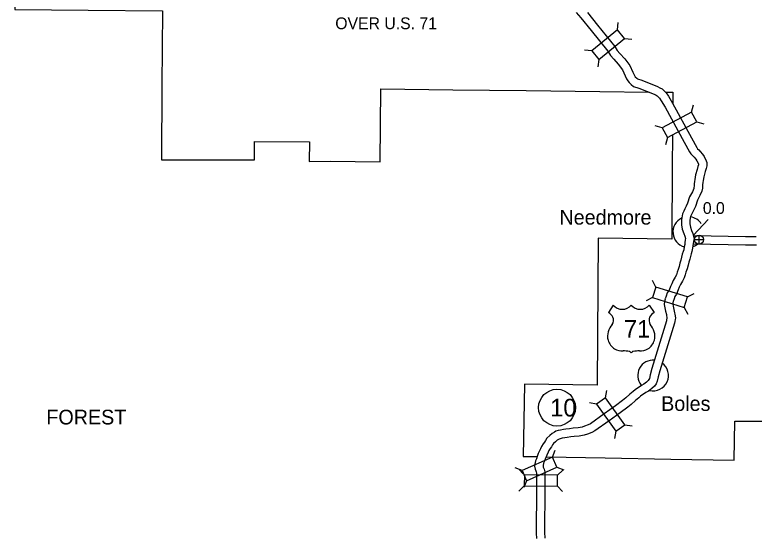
# Model space of a CAD drawing. Extents: x -939622 to -934245, y 1383184 to 1385301.
# Drawn here: x -936340.7 to -936261.2, y 1384238.5 to 1384294.8 of the extents above; entities that cross this region are included whole.
import ezdxf

# ---------------------------------------------------------------- set-up
doc = ezdxf.new("R2010")
doc.units = 0
for name, color, linetype in [('Level 10', 7, 'Continuous'), ('Level 15', 7, 'Continuous'), ('Level 20', 7, 'Continuous'), ('Level 22', 7, 'Continuous'), ('Level 24', 7, 'Continuous'), ('Level 25', 7, 'Continuous'), ('Level 26', 7, 'Continuous'), ('Level 27', 7, 'Continuous'), ('Level 8', 7, 'Continuous')]:
    doc.layers.add(name, color=color, linetype=linetype)

msp = doc.modelspace()

# ---------------------------------------------------------------- linework, layer by layer
at = {"layer": 'Level 10'}
for points in [[(-936267.7, 1384271.066), (-936262.121, 1384270.959), (-936260.992, 1384270.958)], [(-936267.745, 1384270.167), (-936262.131, 1384270.059), (-936260.961, 1384270.058)]]:
    msp.add_lwpolyline(points, dxfattribs=at)
at = {"layer": 'Level 15'}
for points in [[(-936280.324, 1384295.022), (-936279.81, 1384294.451), (-936278.724, 1384293.097), (-936276.924, 1384290.886), (-936276.657, 1384290.425), (-936276.294, 1384290.035), (-936275.81, 1384289.479), (-936275.355, 1384288.869), (-936275.066, 1384288.246), (-936274.907, 1384287.905), (-936274.788, 1384287.697), (-936274.649, 1384287.52), (-936274.407, 1384287.285), (-936274.153, 1384287.098), (-936273.58, 1384286.901), (-936271.939, 1384286.243), (-936271.746, 1384286.156), (-936271.632, 1384286.088), (-936271.517, 1384285.988), (-936271.376, 1384285.839), (-936271.182, 1384285.556), (-936270.77, 1384284.85), (-936268.727, 1384281.107), (-936268.138, 1384280.075), (-936267.997, 1384279.843), (-936267.809, 1384279.642), (-936267.664, 1384279.498), (-936267.471, 1384279.267), (-936267.36, 1384279.104), (-936267.194, 1384278.772), (-936267.194, 1384278.771), (-936267.192, 1384278.676), (-936267.242, 1384278.496), (-936267.327, 1384278.173), (-936267.502, 1384277.572), (-936267.588, 1384277.084), (-936267.608, 1384276.878), (-936267.664, 1384276.605), (-936267.664, 1384276.371), (-936267.668, 1384276.233), (-936267.692, 1384276.099), (-936267.841, 1384275.767), (-936268.141, 1384275.222), (-936268.348, 1384274.528), (-936268.505, 1384274.213), (-936268.638, 1384273.94), (-936268.771, 1384273.665), (-936268.919, 1384273.4), (-936269.028, 1384272.764), (-936269.022, 1384272.414), (-936269.007, 1384272.219), (-936268.923, 1384271.748), (-936268.771, 1384271.267), (-936268.646, 1384270.996), (-936268.586, 1384270.725), (-936268.613, 1384270.584), (-936268.653, 1384270.285), (-936268.67, 1384270.104), (-936268.707, 1384269.848), (-936268.776, 1384269.527), (-936268.82, 1384269.343), (-936268.923, 1384269.064), (-936268.999, 1384268.735), (-936269.078, 1384268.419), (-936269.177, 1384268.081), (-936269.254, 1384267.741), (-936269.383, 1384267.391), (-936269.463, 1384267.11), (-936269.555, 1384266.851), (-936269.696, 1384266.567), (-936269.902, 1384266.216), (-936270.064, 1384265.868), (-936270.2, 1384265.562), (-936270.338, 1384265.202), (-936270.552, 1384264.905), (-936270.668, 1384264.532), (-936270.766, 1384264.252)], [(-936279.125, 1384295.035), (-936278.024, 1384293.663), (-936276.182, 1384291.399), (-936275.929, 1384290.964), (-936275.625, 1384290.637), (-936275.109, 1384290.044), (-936274.577, 1384289.332), (-936274.25, 1384288.625), (-936274.107, 1384288.32), (-936274.039, 1384288.201), (-936273.979, 1384288.123), (-936273.825, 1384287.974), (-936273.73, 1384287.904), (-936273.266, 1384287.745), (-936271.586, 1384287.071), (-936271.327, 1384286.954), (-936271.103, 1384286.82), (-936270.893, 1384286.638), (-936270.673, 1384286.405), (-936270.422, 1384286.038), (-936269.987, 1384285.292), (-936267.941, 1384281.546), (-936267.362, 1384280.532), (-936267.276, 1384280.389), (-936267.163, 1384280.268), (-936267, 1384280.107), (-936266.752, 1384279.81), (-936266.582, 1384279.561), (-936266.352, 1384279.1), (-936266.295, 1384278.903), (-936266.291, 1384278.559), (-936266.374, 1384278.261), (-936266.46, 1384277.932), (-936266.625, 1384277.367), (-936266.696, 1384276.962), (-936266.717, 1384276.743), (-936266.764, 1384276.514), (-936266.764, 1384276.357), (-936266.771, 1384276.141), (-936266.825, 1384275.832), (-936267.035, 1384275.365), (-936267.306, 1384274.872), (-936267.508, 1384274.198), (-936267.697, 1384273.815), (-936267.829, 1384273.546), (-936267.973, 1384273.248), (-936268.058, 1384273.096), (-936268.126, 1384272.696), (-936268.123, 1384272.457), (-936268.113, 1384272.334), (-936268.047, 1384271.963), (-936267.93, 1384271.593), (-936267.788, 1384271.284), (-936267.667, 1384270.737), (-936267.725, 1384270.44), (-936267.759, 1384270.182), (-936267.776, 1384269.997), (-936267.82, 1384269.69), (-936267.898, 1384269.328), (-936267.957, 1384269.082), (-936268.059, 1384268.806), (-936268.124, 1384268.524), (-936268.209, 1384268.182), (-936268.305, 1384267.856), (-936268.389, 1384267.484), (-936268.527, 1384267.111), (-936268.605, 1384266.836), (-936268.725, 1384266.498), (-936268.904, 1384266.138), (-936269.104, 1384265.798), (-936269.244, 1384265.496), (-936269.368, 1384265.217), (-936269.54, 1384264.771), (-936269.736, 1384264.498), (-936269.814, 1384264.249), (-936269.916, 1384263.956)], [(-936270.778, 1384264.213), (-936270.841, 1384263.959), (-936270.863, 1384263.631), (-936270.786, 1384263.272), (-936270.718, 1384262.924), (-936270.631, 1384262.579), (-936270.615, 1384262.443), (-936270.572, 1384262.282), (-936270.571, 1384262.238), (-936270.584, 1384262.161), (-936270.608, 1384262.005), (-936270.638, 1384261.883), (-936272.191, 1384256.76), (-936272.382, 1384256.076), (-936272.466, 1384255.694), (-936272.52, 1384255.583), (-936272.602, 1384255.465), (-936272.77, 1384255.306), (-936272.91, 1384255.202), (-936273.054, 1384255.097), (-936273.323, 1384254.952), (-936273.98, 1384254.485), (-936274.197, 1384254.296), (-936274.552, 1384253.989), (-936274.984, 1384253.596), (-936275.335, 1384253.339), (-936276.12, 1384252.733), (-936277.317, 1384251.881), (-936278.784, 1384250.829), (-936279.034, 1384250.696), (-936279.421, 1384250.551), (-936279.702, 1384250.46), (-936280.097, 1384250.387), (-936280.638, 1384250.359), (-936281.046, 1384250.291), (-936281.431, 1384250.234), (-936281.681, 1384250.195), (-936282.014, 1384250.14), (-936282.269, 1384250.082), (-936282.525, 1384250.017), (-936282.658, 1384249.933), (-936282.898, 1384249.776), (-936283.152, 1384249.576), (-936283.465, 1384249.285), (-936283.617, 1384249.026), (-936283.729, 1384248.861), (-936283.862, 1384248.662), (-936284.052, 1384248.39), (-936284.172, 1384248.134), (-936284.296, 1384247.837), (-936284.397, 1384247.638), (-936284.512, 1384247.315), (-936284.598, 1384247.049), (-936284.686, 1384246.845), (-936284.758, 1384246.477), (-936284.789, 1384246.278), (-936284.747, 1384245.927), (-936284.676, 1384245.767), (-936284.641, 1384245.664), (-936284.603, 1384245.522), (-936284.602, 1384245.441), (-936284.591, 1384244.986), (-936284.608, 1384243.589), (-936284.639, 1384239.324), (-936284.613, 1384238.943), (-936284.585, 1384238.607), (-936284.578, 1384238.479)], [(-936269.905, 1384263.994), (-936269.949, 1384263.818), (-936269.957, 1384263.696), (-936269.905, 1384263.453), (-936269.839, 1384263.12), (-936269.745, 1384262.743), (-936269.729, 1384262.614), (-936269.675, 1384262.413), (-936269.669, 1384262.175), (-936269.695, 1384262.019), (-936269.724, 1384261.827), (-936269.77, 1384261.644), (-936271.327, 1384256.508), (-936271.508, 1384255.858), (-936271.61, 1384255.397), (-936271.741, 1384255.127), (-936271.916, 1384254.875), (-936272.191, 1384254.615), (-936272.377, 1384254.477), (-936272.573, 1384254.334), (-936272.847, 1384254.187), (-936273.423, 1384253.777), (-936273.607, 1384253.617), (-936273.955, 1384253.316), (-936274.414, 1384252.898), (-936274.795, 1384252.62), (-936275.584, 1384252.01), (-936276.794, 1384251.149), (-936278.308, 1384250.063), (-936278.662, 1384249.874), (-936279.124, 1384249.701), (-936279.48, 1384249.585), (-936279.991, 1384249.491), (-936280.541, 1384249.462), (-936280.907, 1384249.402), (-936281.295, 1384249.344), (-936281.538, 1384249.306), (-936281.841, 1384249.256), (-936282.06, 1384249.207), (-936282.165, 1384249.18), (-936282.171, 1384249.176), (-936282.372, 1384249.045), (-936282.566, 1384248.892), (-936282.756, 1384248.715), (-936282.856, 1384248.545), (-936282.982, 1384248.359), (-936283.119, 1384248.154), (-936283.27, 1384247.938), (-936283.348, 1384247.771), (-936283.478, 1384247.459), (-936283.568, 1384247.282), (-936283.659, 1384247.026), (-936283.755, 1384246.731), (-936283.822, 1384246.576), (-936283.872, 1384246.322), (-936283.881, 1384246.263), (-936283.869, 1384246.169), (-936283.836, 1384246.094), (-936283.779, 1384245.925), (-936283.704, 1384245.645), (-936283.702, 1384245.456), (-936283.691, 1384244.992), (-936283.708, 1384243.58), (-936283.739, 1384239.351), (-936283.715, 1384239.011), (-936283.687, 1384238.668), (-936283.68, 1384238.526)]]:
    msp.add_lwpolyline(points, dxfattribs=at)
at = {"layer": 'Level 20'}
for p, q in [((-936275.895, 1384293.157), (-936275.814, 1384293.945)), ((-936275.145, 1384292.235), (-936274.357, 1384292.154)), ((-936278.659, 1384290.908), (-936279.447, 1384290.989)), ((-936277.909, 1384289.986), (-936277.99, 1384289.198)), ((-936267.946, 1384284.334), (-936267.723, 1384285.094)), ((-936267.376, 1384283.291), (-936266.617, 1384283.068)), ((-936271.074, 1384282.626), (-936271.834, 1384282.849)), ((-936270.505, 1384281.583), (-936270.728, 1384280.823)), ((-936271.754, 1384265.522), (-936272.121, 1384266.224)), ((-936268.353, 1384264.458), (-936267.651, 1384264.825)), ((-936272.109, 1384264.389), (-936272.811, 1384264.021)), ((-936268.707, 1384263.324), (-936268.34, 1384262.623)), ((-936277.165, 1384253.625), (-936277.033, 1384254.406)), ((-936278.133, 1384252.936), (-936278.914, 1384253.067)), ((-936275.098, 1384250.721), (-936274.317, 1384250.59)), ((-936276.066, 1384250.032), (-936276.197, 1384249.251)), ((-936282.884, 1384247.234), (-936282.599, 1384247.972)), ((-936286.143, 1384245.79), (-936286.882, 1384246.075)), ((-936286.013, 1384245.456), (-936286.444, 1384245.898)), ((-936285.891, 1384245.331), (-936286.444, 1384245.898)), ((-936282.403, 1384246.147), (-936281.664, 1384245.862)), ((-936282.327, 1384245.288), (-936281.761, 1384245.841)), ((-936285.906, 1384244.144), (-936286.473, 1384243.59)), ((-936285.662, 1384244.704), (-936285.947, 1384243.965)), ((-936282.342, 1384244.1), (-936281.789, 1384243.533))]:
    msp.add_line(p, q, dxfattribs=at)
for points in [[(-936275.895, 1384293.157), (-936278.659, 1384290.908), (-936277.909, 1384289.986), (-936275.145, 1384292.235)], [(-936267.946, 1384284.334), (-936271.074, 1384282.626), (-936270.505, 1384281.583), (-936267.376, 1384283.291)], [(-936268.353, 1384264.458), (-936271.754, 1384265.522), (-936272.109, 1384264.389), (-936268.707, 1384263.324)], [(-936275.098, 1384250.721), (-936277.165, 1384253.625), (-936278.133, 1384252.936), (-936276.066, 1384250.032)], [(-936282.884, 1384247.234), (-936286.143, 1384245.79), (-936285.662, 1384244.704), (-936282.403, 1384246.147)], [(-936282.327, 1384245.288), (-936285.891, 1384245.331), (-936285.906, 1384244.144), (-936282.342, 1384244.1)]]:
    msp.add_lwpolyline(points, close=True, dxfattribs=at)
at = {"layer": 'Level 22'}
for p, q in [((-936276.342, 1384263.577), (-936276.861, 1384262.774)), ((-936272.481, 1384263.577), (-936271.962, 1384262.774))]:
    msp.add_line(p, q, dxfattribs=at)
for centre, radius, start, end in [((-936275.375, 1384264.391), 1.264, 220.07504, 319.67012), ((-936273.448, 1384264.391), 1.264, 220.32988, 319.92496), ((-936277.54, 1384261.608), 1.349, 30.7809, 59.98827), ((-936271.284, 1384261.608), 1.349, 120.01173, 149.2191), ((-936277.243, 1384261.964), 0.925, 328.81046, 21.21077), ((-936271.581, 1384261.964), 0.925, 158.78923, 211.18954), ((-936274.825, 1384260.068), 2.157, 138.95648, 162.69135), ((-936273.999, 1384260.068), 2.157, 17.30865, 41.04352), ((-936275.537, 1384260.245), 1.426, 160.95764, 197.38186), ((-936273.287, 1384260.245), 1.426, 342.61814, 19.04236), ((-936275.305, 1384260.249), 1.65, 195.10743, 237.13119), ((-936273.519, 1384260.249), 1.65, 302.86881, 344.89257), ((-936275.274, 1384260.769), 2.118, 244.07708, 269.57785), ((-936275.225, 1384254.771), 3.88, 81.19416, 90.95387), ((-936274.74, 1384258.25), 0.372, 28.03422, 72.98637), ((-936274.084, 1384258.25), 0.372, 107.01363, 151.96578), ((-936273.598, 1384254.771), 3.88, 89.04613, 98.80584), ((-936273.55, 1384260.769), 2.118, 270.42215, 295.92292)]:
    msp.add_arc(centre, radius, start, end, dxfattribs=at)
at = {"layer": 'Level 24'}
for centre, start, end in [((-936268.279, 1384271.436), 115.91111, 254.75686), ((-936268.279, 1384271.436), 32.1218, 81.81636), ((-936268.279, 1384271.436), 287.96117, 307.66791), ((-936272.058, 1384256.016), 84.48927, 219.38479), ((-936272.058, 1384256.016), 256.89111, 54.15847)]:
    msp.add_arc(centre, 1.65, start, end, dxfattribs=at)
at = {"layer": 'Level 25'}
msp.add_line((-936266.14, 1384272.79), (-936267.715, 1384271.089), dxfattribs=at)
at = {"layer": 'Level 26'}
for p, q in [((-936267.126, 1384270.128), (-936267.126, 1384271.103)), ((-936267.614, 1384270.616), (-936266.639, 1384270.616))]:
    msp.add_line(p, q, dxfattribs=at)
msp.add_circle((-936267.126, 1384270.616), 0.487, dxfattribs=at)
at = {"layer": 'Level 27'}
msp.add_circle((-936282.389, 1384252.555), 1.98, dxfattribs=at)
at = {"layer": 'Level 8'}
for points in [[(-936340.546, 1384306.331), (-936340.628, 1384303.34), (-936340.652, 1384295.352), (-936332.752, 1384295.291), (-936324.796, 1384295.199), (-936324.853, 1384287.18), (-936324.892, 1384279.212), (-936316.945, 1384279.195), (-936314.883, 1384279.206), (-936314.903, 1384281.167), (-936308.975, 1384281.146), (-936309.018, 1384279.018)], [(-936306.756, 1384279.066), (-936301.405, 1384278.99), (-936301.325, 1384286.835), (-936293.59, 1384286.736), (-936285.704, 1384286.647), (-936277.798, 1384286.543), (-936272.506, 1384286.49)], [(-936270.712, 1384286.472), (-936269.934, 1384286.464), (-936269.949, 1384285.221)], [(-936269.971, 1384283.389), (-936269.973, 1384283.195)], [(-936269.989, 1384281.831), (-936270.029, 1384278.529), (-936270.04, 1384270.667), (-936277.961, 1384270.79), (-936278.078, 1384254.954), (-936285.893, 1384255.093), (-936286.02, 1384247.318), (-936284.513, 1384247.289)], [(-936309.018, 1384279.018), (-936306.756, 1384279.066)], [(-936277.216, 1384247.148), (-936270.161, 1384247.013), (-936263.339, 1384246.902), (-936263.293, 1384251.095), (-936256.397, 1384251.113), (-936256.388, 1384258.608), (-936250.313, 1384258.56)], [(-936283.516, 1384247.269), (-936277.216, 1384247.148)]]:
    msp.add_lwpolyline(points, dxfattribs=at)

# ---------------------------------------------------------------- texts
at = {"layer": 'Level 22'}
msp.add_text('71', height=1.9008, dxfattribs=at).set_placement((-936275.195, 1384260.072))
at = {"layer": 'Level 24'}
for s, p in [('Needmore', (-936282.124, 1384272.233)), ('Boles', (-936271.198, 1384252.202))]:
    msp.add_text(s, height=1.584, dxfattribs=at).set_placement(p)
at = {"layer": 'Level 25'}
for s, p in [('OVER U.S. 71', (-936306.214, 1384293.242)), ('0.0', (-936266.717, 1384273.383))]:
    msp.add_text(s, height=1.2672, dxfattribs=at).set_placement(p)
at = {"layer": 'Level 27'}
msp.add_text('10', height=1.9008, dxfattribs=at).set_placement((-936283.121, 1384251.604))
at = {"layer": 'Level 8'}
msp.add_text('FOREST', height=1.584, dxfattribs=at).set_placement((-936337.26, 1384250.747))

doc.saveas('drawing.dxf')
